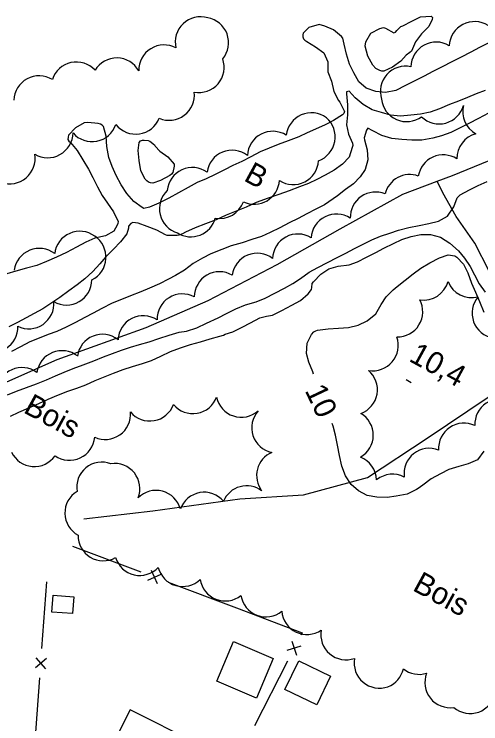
# Model space of a CAD drawing. Extents: x 219136 to 222520, y 5421589 to 5424530.
# Drawn here: x 221496.4 to 221560.4, y 5423239.8 to 5423337.2 of the extents above; entities that cross this region are included whole.
import ezdxf

# ---------------------------------------------------------------- set-up
doc = ezdxf.new("R2010")
doc.units = 0
for name, color, linetype in [('Level 1', 7, 'Continuous'), ('Level 2', 7, 'Continuous'), ('Level 22', 7, 'Continuous'), ('Level 3', 7, 'Continuous'), ('Level 31', 7, 'Continuous'), ('Level 37', 7, 'Continuous'), ('Level 4', 7, 'Continuous'), ('Level 44', 7, 'Continuous')]:
    doc.layers.add(name, color=color, linetype=linetype)

msp = doc.modelspace()

# ---------------------------------------------------------------- linework, layer by layer
at = {"layer": 'Level 1'}
for points in [[(221561.48, 5423333.27), (221560.21, 5423332.62), (221559.01, 5423332), (221557.68, 5423331.32), (221556.4, 5423330.66), (221555.07, 5423329.97), (221553.77, 5423329.31), (221552.61, 5423328.71), (221551.22, 5423328), (221550.03, 5423327.39), (221548.7, 5423326.71), (221547.3, 5423326.44), (221545.95, 5423326.57), (221544.63, 5423327.04), (221543.62, 5423327.91), (221542.97, 5423329.15), (221542.37, 5423330.33), (221541.96, 5423331.69), (221541.64, 5423333.08), (221541.46, 5423333.92), (221541.27, 5423334.15), (221540.16, 5423335.04), (221538.98, 5423335.57), (221538.18, 5423335.77), (221536.77, 5423335.35), (221536.01, 5423334.61), (221535.95, 5423334.35), (221535.97, 5423334.07), (221536.06, 5423333.83), (221536.23, 5423333.63), (221536.49, 5423333.46), (221537.68, 5423332.73), (221538.85, 5423331.87), (221539.37, 5423330.67), (221539.39, 5423329.3), (221539.87, 5423328.01), (221540.2, 5423326.58), (221540.84, 5423325.35), (221541.02, 5423325.12), (221541.67, 5423323.83), (221541.58, 5423323.59), (221541.39, 5423323.37), (221540.15, 5423322.61), (221539.03, 5423322.03), (221537.69, 5423321.44), (221536.55, 5423320.93), (221535.41, 5423320.35), (221533.97, 5423319.82), (221532.59, 5423319.33), (221531.35, 5423318.83), (221530.09, 5423318.29), (221528.83, 5423317.64), (221527.59, 5423317), (221526.37, 5423316.42), (221525.21, 5423315.85)], [(221525.21, 5423315.85), (221523.92, 5423315.19), (221522.72, 5423314.62), (221521.47, 5423314.12), (221520.23, 5423313.42), (221518.9, 5423312.68), (221517.57, 5423311.95), (221516.23, 5423311.26), (221514.94, 5423310.7), (221514.15, 5423310.55), (221513.91, 5423310.65), (221512.79, 5423311.51), (221511.84, 5423312.61), (221511.04, 5423313.77), (221510.36, 5423315.06), (221509.81, 5423316.31), (221509.35, 5423317.55), (221509.09, 5423319.02), (221508.97, 5423320.47), (221508.61, 5423321.79), (221508.42, 5423321.98), (221508.19, 5423322.11), (221507.9, 5423322.19), (221506.46, 5423322.34), (221505.96, 5423322.27), (221504.77, 5423321.6), (221503.84, 5423320.58), (221503.75, 5423320.3), (221503.73, 5423320.02), (221503.88, 5423319.79), (221504.09, 5423319.57), (221504.99, 5423318.5), (221505.79, 5423317.19), (221506.56, 5423315.93), (221507.15, 5423314.79), (221507.81, 5423313.51), (221508.42, 5423312.32), (221509.16, 5423311.28), (221510.01, 5423310.09), (221510.64, 5423308.76), (221510.58, 5423308.47), (221510.48, 5423308.23), (221510.02, 5423307.4)], [(221510.02, 5423307.4), (221508.87, 5423306.79), (221507.44, 5423306.44), (221506.2, 5423305.91), (221504.91, 5423305.22), (221503.55, 5423304.49), (221502.19, 5423303.84), (221500.8, 5423303.24), (221499.49, 5423302.72), (221498.06, 5423302.33), (221496.61, 5423301.93), (221495.34, 5423301.55)], [(221551.07, 5423301.57), (221552.14, 5423302.35), (221553.38, 5423303.1), (221554.7, 5423303.77), (221555.9, 5423304.17), (221556.81, 5423304.02), (221557.08, 5423303.86), (221558, 5423302.89), (221558.61, 5423301.71), (221559.1, 5423300.3), (221559.65, 5423299.05), (221560.2, 5423297.76), (221560.79, 5423296.32)], [(221537.42, 5423287.82), (221537.31, 5423288.11), (221536.79, 5423289.43), (221536.44, 5423290.65), (221536.57, 5423292.06), (221537.15, 5423293.23), (221537.49, 5423293.61), (221537.72, 5423293.74), (221537.97, 5423293.84), (221539.44, 5423294), (221540.84, 5423294.11), (221542.21, 5423294.22), (221543.53, 5423294.52), (221544.77, 5423295.1), (221545.95, 5423296.1), (221546.69, 5423297.36), (221547.41, 5423298.4), (221548.33, 5423299.39), (221548.92, 5423299.81), (221551.07, 5423301.57)], [(221551.55, 5423271.96), (221550.25, 5423271.32), (221548.78, 5423271.07), (221547.53, 5423270.9), (221546.11, 5423270.91), (221544.79, 5423271.16), (221543.6, 5423271.8), (221542.59, 5423272.66), (221541.82, 5423273.86), (221541.3, 5423275.19), (221540.97, 5423276.64), (221540.73, 5423278.04), (221540.46, 5423279.41), (221540.14, 5423280.67), (221539.96, 5423281.03)], [(221560.8, 5423277.25), (221559.9, 5423276.05), (221558.62, 5423275.52), (221557.34, 5423275.14), (221556, 5423274.72), (221554.83, 5423274.14), (221553.54, 5423273.45), (221552.4, 5423272.58), (221551.78, 5423272.12), (221551.55, 5423271.96)]]:
    msp.add_lwpolyline(points, dxfattribs=at)
at = {"layer": 'Level 2'}
for points in [[(221549.39, 5423330.75), (221548.28, 5423329.94), (221547.07, 5423329.4), (221546.8, 5423329.4), (221546.5, 5423329.46), (221545.95, 5423329.74), (221545.54, 5423330.18), (221544.88, 5423331.44), (221544.52, 5423332.83), (221544.61, 5423333.4), (221545.29, 5423334.59), (221546.53, 5423335.22), (221547.03, 5423335.38), (221547.29, 5423335.29), (221548.46, 5423334.62), (221548.68, 5423334.75), (221548.85, 5423334.97), (221549.42, 5423335.51), (221549.66, 5423335.62), (221550.89, 5423336.26), (221552.1, 5423336.83), (221553.57, 5423336.93), (221553.76, 5423336.74), (221553.72, 5423336.46), (221553.25, 5423335.5), (221552.25, 5423334.51), (221551.39, 5423333.41), (221550.85, 5423332.12), (221550.62, 5423331.95), (221550.12, 5423331.58), (221549.39, 5423330.75)], [(221552.12, 5423323.47), (221550.79, 5423323.35), (221549.37, 5423323.18), (221547.97, 5423323.35), (221546.75, 5423323.7), (221545.46, 5423324.07), (221544.22, 5423324.8), (221543.13, 5423325.74), (221542.33, 5423326.65), (221541.94, 5423326.53), (221541.95, 5423326.25), (221542.07, 5423324.77), (221542.07, 5423323.39), (221541.93, 5423322.01), (221542.2, 5423320.72), (221542.78, 5423319.49), (221542.8, 5423319.19), (221542.74, 5423318.89), (221542.32, 5423317.58), (221541.42, 5423316.6), (221540.26, 5423315.81), (221539.02, 5423315.09), (221537.9, 5423314.52), (221536.72, 5423313.96), (221535.51, 5423313.51), (221534.09, 5423312.96), (221532.67, 5423312.44), (221531.22, 5423311.95), (221529.56, 5423311.34), (221528.18, 5423310.72), (221526.82, 5423310.15), (221525.46, 5423309.63), (221524.06, 5423309), (221522.61, 5423308.42), (221521.18, 5423307.87), (221519.86, 5423307.28), (221519.44, 5423307.07)], [(221560.98, 5423326.73), (221559.74, 5423326.28), (221558.55, 5423325.76), (221557.32, 5423325.24), (221556.09, 5423324.8), (221554.7, 5423324.23), (221553.42, 5423323.73), (221552.12, 5423323.47)], [(221561.41, 5423323.6), (221560.05, 5423322.9), (221558.71, 5423322.21), (221557.53, 5423321.61), (221556.26, 5423320.97), (221554.98, 5423320.52), (221553.77, 5423320.18), (221552.29, 5423319.89), (221550.92, 5423319.9), (221549.56, 5423319.98), (221548.16, 5423320.15), (221546.8, 5423320.55), (221545.54, 5423321.21), (221544.88, 5423321.54), (221544.7, 5423321.3), (221544.35, 5423320.22), (221544.4, 5423319.96), (221544.79, 5423318.57), (221544.87, 5423317.23), (221544.53, 5423315.9), (221543.83, 5423314.86), (221542.92, 5423313.91), (221541.8, 5423313.14), (221540.71, 5423312.27), (221538.91, 5423311.04), (221537.73, 5423310.43), (221536.49, 5423309.8), (221535.3, 5423309.18), (221534.07, 5423308.55), (221532.79, 5423307.89), (221531.48, 5423307.22), (221530.31, 5423306.71), (221528.98, 5423306.26), (221527.65, 5423305.81), (221526.12, 5423305.41), (221524.83, 5423304.92), (221523.36, 5423304.33), (221522.21, 5423303.74), (221520.93, 5423302.98), (221519.73, 5423302.08), (221518.51, 5423301.33), (221517.53, 5423300.82)], [(221516.35, 5423318.4), (221517.45, 5423317.61), (221518.31, 5423316.6), (221518.31, 5423316.32), (221518.12, 5423315.45), (221517.95, 5423315.23), (221517.7, 5423315.05), (221516.42, 5423314.39), (221515.38, 5423314.01), (221515.06, 5423314.06), (221514.81, 5423314.16), (221514.55, 5423314.33), (221514.32, 5423314.56), (221513.74, 5423315.72), (221513.49, 5423317.1), (221513.38, 5423318.49), (221513.52, 5423319.59), (221513.69, 5423319.81), (221513.95, 5423319.9), (221514.2, 5423319.93), (221514.74, 5423319.87), (221514.99, 5423319.76), (221515.61, 5423319.26), (221515.72, 5423319.07), (221516.35, 5423318.4)], [(221521.43, 5423294.15), (221522.74, 5423294.82), (221524.34, 5423295.52), (221525.49, 5423296.11), (221526.78, 5423296.77), (221528.08, 5423297.33), (221529.54, 5423297.73), (221530.79, 5423298.25), (221532.1, 5423298.92), (221533.43, 5423299.6), (221534.59, 5423300.22), (221535.63, 5423300.93), (221536.84, 5423301.8), (221538.01, 5423302.45), (221539.33, 5423303.13), (221540.67, 5423303.81), (221541.85, 5423304.42), (221543.05, 5423305.04), (221544.24, 5423305.65), (221545.42, 5423306.25), (221546.62, 5423306.73), (221547.91, 5423307.16), (221549.1, 5423307.58), (221550.52, 5423307.93), (221551.9, 5423308.22), (221553.23, 5423308.49), (221554.57, 5423308.8), (221555.8, 5423309.5), (221556.66, 5423310.74), (221557.15, 5423312), (221557.54, 5423312.41), (221558.8, 5423313.08), (221560.03, 5423313.71), (221561.23, 5423314.26)], [(221519.44, 5423307.07), (221518.96, 5423306.86), (221518.7, 5423306.83), (221517.37, 5423306.81), (221517.13, 5423306.91), (221515.92, 5423307.56), (221514.63, 5423308.08), (221513.39, 5423308.52), (221512.62, 5423308.61), (221512.37, 5423308.48), (221512.04, 5423308.12), (221512.03, 5423307.82), (221511.82, 5423307.04), (221510.96, 5423305.94), (221509.99, 5423304.95), (221508.95, 5423303.92), (221508.13, 5423302.95), (221507.16, 5423301.88), (221506.05, 5423300.88), (221505.01, 5423300.05), (221503.88, 5423299.22), (221502.62, 5423298.32), (221501.54, 5423297.59), (221500.29, 5423296.78), (221499.13, 5423296.14), (221498.03, 5423295.55), (221496.81, 5423294.9), (221495.65, 5423294.31)], [(221526.38, 5423293.61), (221527.65, 5423294.27), (221528.77, 5423294.84), (221530.07, 5423295.51), (221530.96, 5423295.78), (221531.78, 5423295.9), (221533.07, 5423296.55), (221534.43, 5423297.25), (221535.62, 5423297.92), (221536.67, 5423298.82), (221537.17, 5423299.43), (221537.19, 5423299.71), (221537.26, 5423300.22), (221537.42, 5423300.48), (221538.43, 5423301.53), (221539.51, 5423302.26), (221540.82, 5423302.63), (221542.3, 5423302.8), (221543.48, 5423303.23), (221544.69, 5423303.85), (221545.95, 5423304.5), (221547.08, 5423305.08), (221548.38, 5423305.75), (221549.54, 5423306.28), (221550.8, 5423306.67), (221552.16, 5423306.95), (221553.48, 5423306.95), (221554.86, 5423306.6), (221556.12, 5423305.76), (221557.3, 5423304.72), (221558.14, 5423303.72), (221558.89, 5423302.56), (221559.51, 5423301.44), (221560.14, 5423300.21), (221560.95, 5423299.05)], [(221517.53, 5423300.82), (221516.32, 5423300.18), (221514.91, 5423299.6), (221513.74, 5423299.11), (221512.34, 5423298.55), (221511.08, 5423298.05), (221509.81, 5423297.55), (221508.41, 5423296.83), (221507.22, 5423296.19), (221506.04, 5423295.56), (221504.78, 5423294.89), (221503.49, 5423294.26), (221502.21, 5423293.67), (221501.02, 5423293.23), (221499.81, 5423292.76), (221498.53, 5423292.22), (221497.22, 5423291.56), (221495.99, 5423290.9)], [(221495.43, 5423284.95), (221496.69, 5423285.45), (221498.04, 5423285.98), (221499.43, 5423286.49), (221500.8, 5423287.02), (221502.03, 5423287.56), (221503.23, 5423288.08), (221504.48, 5423288.57), (221505.83, 5423289.06), (221507.28, 5423289.61), (221508.63, 5423290.16), (221509.87, 5423290.65), (221511.1, 5423291.08), (221512.31, 5423291.49), (221513.55, 5423291.86), (221514.88, 5423292.26), (221516.2, 5423292.69), (221517.62, 5423293.15), (221518.99, 5423293.57), (221520.01, 5423293.7), (221521.43, 5423294.15), (221521.43, 5423294.15)], [(221495.84, 5423282.03), (221497.02, 5423282.59), (221498.38, 5423283.17), (221499.73, 5423283.78), (221501.05, 5423284.35), (221502.45, 5423284.95), (221503.73, 5423285.45), (221504.98, 5423285.9), (221506.18, 5423286.35), (221507.48, 5423286.91), (221508.83, 5423287.49), (221510, 5423287.96), (221511.3, 5423288.44), (221512.61, 5423288.87), (221513.99, 5423289.25), (221515.21, 5423289.67), (221516.47, 5423290.26), (221517.81, 5423290.91), (221519.18, 5423291.42), (221520.57, 5423291.87), (221521.93, 5423292.25), (221523.25, 5423292.65), (221524.58, 5423293.03), (221525.08, 5423293.16), (221525.31, 5423293.28), (221526.38, 5423293.61), (221526.38, 5423293.61)]]:
    msp.add_lwpolyline(points, dxfattribs=at)
at = {"layer": 'Level 22'}
msp.add_lwpolyline([(221505.9, 5423267.93), (221515.38, 5423269.03), (221527.3, 5423270.7), (221536.06, 5423271.25), (221544.82, 5423273.64), (221553, 5423279.01), (221561.4, 5423284.66), (221567.61, 5423288.64), (221571.74, 5423291.82), (221577.37, 5423297.54), (221584.58, 5423303.83), (221593.43, 5423311.13), (221600.6, 5423316), (221609.2, 5423321.71), (221615.82, 5423326.32), (221623.04, 5423330.4), (221627.93, 5423336.12), (221630.38, 5423340.36), (221632.1, 5423342.78), (221634.29, 5423345.1), (221635.78, 5423347.14), (221636.82, 5423349.27), (221637.71, 5423351.08), (221638.9, 5423352.17)], dxfattribs=at)
at = {"layer": 'Level 3'}
msp.add_line((221550.14, 5423287.06), (221550.84, 5423286.66), dxfattribs=at)
at = {"layer": 'Level 31'}
for points in [[(221504.35, 5423254.94), (221501.55, 5423255.16), (221501.73, 5423257.48), (221504.54, 5423257.26)], [(221529.6, 5423243.36), (221524.15, 5423245.69), (221526.47, 5423251.1), (221531.91, 5423248.77)], [(221535.39, 5423248.48), (221539.77, 5423246.38), (221537.88, 5423242.43), (221533.5, 5423244.53)], [(221521.37, 5423237.16), (221512.26, 5423241.72), (221508.67, 5423234.55), (221512.21, 5423232.78), (221511.35, 5423231.06), (221514.05, 5423229.71), (221514.92, 5423231.45), (221517.81, 5423230.01)]]:
    msp.add_lwpolyline(points, close=True, dxfattribs=at)
at = {"layer": 'Level 37'}
for p, q in [((221516.02, 5423259.04), (221515.2, 5423260.87)), ((221514.7, 5423259.54), (221516.52, 5423260.37)), ((221534.47, 5423251.17), (221535.08, 5423249.26)), ((221533.82, 5423249.91), (221535.73, 5423250.52)), ((221500.79, 5423248.8), (221499.28, 5423247.49)), ((221500.69, 5423247.39), (221499.38, 5423248.9))]:
    msp.add_line(p, q, dxfattribs=at)
for points in [[(221504.38, 5423264.19), (221513.74, 5423260.66)], [(221500.18, 5423250.14), (221500.85, 5423259.31)], [(221517.48, 5423259.25), (221526.84, 5423255.72)], [(221526.84, 5423255.72), (221535.85, 5423252.32), (221535.68, 5423251.99)], [(221533.86, 5423248.43), (221529.31, 5423239.53)], [(221499.17, 5423236.18), (221499.89, 5423246.15)]]:
    msp.add_lwpolyline(points, dxfattribs=at)
at = {"layer": 'Level 4'}
for points in [[(221554.39, 5423314.28), (221556.5, 5423315.08), (221566.31, 5423319.1), (221574.72, 5423322.29), (221585.22, 5423327.43), (221592.58, 5423332.89), (221606.31, 5423341.67), (221616.43, 5423348.8), (221624.97, 5423354.26), (221637.36, 5423362.04), (221645.96, 5423367.59), (221654.33, 5423371.9), (221659.06, 5423374.32), (221662.66, 5423376.17), (221662.91, 5423376.27)], [(221456.8, 5423271.43), (221459.63, 5423271.4), (221465.44, 5423273.08), (221476.83, 5423278.81), (221487.5, 5423283.27), (221502.25, 5423289.83), (221514.48, 5423294.21), (221522.96, 5423297.92), (221532.43, 5423302.84), (221541.1, 5423307.76), (221549.67, 5423312.48), (221554.39, 5423314.28)], [(221561.52, 5423301.93), (221559.57, 5423305.77), (221556.97, 5423309.44), (221555.15, 5423312.69), (221554.39, 5423314.28)]]:
    msp.add_lwpolyline(points, dxfattribs=at)
at = {"layer": 'Level 44'}
for centre, start, end in [((221521.929, 5423333.378), 73.59931, 193.59931), ((221522.31, 5423333.289), 320.08832, 80.08833), ((221559.507, 5423332.717), 57.41891, 177.41891), ((221516.921, 5423329.513), 61.7312, 181.7312), ((221554.253, 5423329.909), 58.81705, 178.81705), ((221510.43, 5423327.726), 29.04, 149.04), ((221521.7, 5423329.917), 259.38299, 19.38299), ((221504.904, 5423327.169), 42.47533, 162.47533), ((221550.057, 5423326.595), 77.79596, 197.79596), ((221499.773, 5423325.27), 58.14758, 178.14758), ((221517.622, 5423326.097), 246.87376, 6.87376), ((221550.202, 5423325.913), 186.24228, 306.24228), ((221554.664, 5423325.604), 225.82801, 344.37652), ((221561.359, 5423323.823), 165.82801, 241.37235), ((221537.132, 5423320.201), 53.70489, 173.70489), ((221507.046, 5423323.175), 221.09533, 341.09533), ((221513.045, 5423324.196), 218.22519, 338.22519), ((221536.939, 5423320.354), 289.63419, 49.63419), ((221531.824, 5423317.662), 57.43144, 177.43144), ((221500.972, 5423320.961), 238.96544, 358.96544), ((221560.559, 5423317.426), 104.37651, 181.37235), ((221526.258, 5423315.066), 52.57644, 172.57644), ((221495.777, 5423317.38), 250.19362, 10.19362), ((221555.22, 5423314.431), 57.20799, 170.8321), ((221534.644, 5423317.279), 236.89459, 356.89459), ((221520.819, 5423312.688), 54.65732, 174.65732), ((221529.294, 5423314.589), 244.58474, 356.50263), ((221550.614, 5423311.728), 69.98219, 166.54208), ((221519.757, 5423310.5), 133.54646, 253.54646), ((221545.928, 5423309.331), 67.65561, 182.18194), ((221524.545, 5423312.623), 260.13889, 340.36954), ((221540.557, 5423306.308), 56.55046, 176.55046), ((221520.608, 5423310.117), 238.06264, 344.82841), ((221505.368, 5423303.947), 53.53609, 173.53609), ((221505.497, 5423303.856), 296.1535, 56.1535), ((221535.277, 5423303.571), 58.25431, 178.25431), ((221499.802, 5423301.601), 52.18866, 172.18866), ((221529.702, 5423300.931), 52.42503, 172.42503), ((221524.533, 5423298.389), 59.94911, 179.94911), ((221503.56, 5423300.754), 239.88931, 359.88931), ((221552.534, 5423301.433), 260.88139, 344.84059), ((221559.114, 5423301.762), 200.88139, 284.84059), ((221519.421, 5423295.345), 61.58607, 181.58607), ((221498.368, 5423297.492), 244.38635, 4.38635), ((221548.938, 5423296.364), 268.42253, 28.42253), ((221562.644, 5423296.174), 139.72962, 259.72962), ((221514.068, 5423292.347), 56.92237, 176.92237), ((221493.408, 5423294.267), 241.67837, 1.67837), ((221508.472, 5423289.806), 51.91187, 171.91188), ((221545.582, 5423291.731), 259.73337, 19.73337), ((221502.916, 5423287.559), 52.13979, 172.13979), ((221497.43, 5423285.243), 53.62714, 173.62714), ((221542.733, 5423285.673), 289.89524, 49.89524), ((221520.884, 5423285.853), 219.7287, 339.7287), ((221527.526, 5423285.352), 191.64754, 311.64754), ((221563.026, 5423280.939), 63.37962, 183.37962), ((221514.969, 5423284.837), 219.76258, 339.76258), ((221508.857, 5423282.298), 245.34904, 5.34904), ((221532.406, 5423280.449), 138.09222, 258.09222), ((221542.157, 5423279.429), 299.5712, 59.5712), ((221558.044, 5423277.624), 63.90484, 183.90484), ((221503.961, 5423279.446), 235.09534, 355.09534), ((221553.305, 5423274.17), 68.26861, 188.26861), ((221499.135, 5423278.584), 205.16579, 325.16579), ((221533.082, 5423273.887), 113.66978, 216.89086), ((221542.618, 5423273.185), 2.05203, 68.86665), ((221508.403, 5423272.273), 69.34188, 189.34188), ((221510.139, 5423272.088), 338.54223, 98.54223), ((221548.254, 5423270.612), 62.05203, 128.86665), ((221528.259, 5423269.017), 53.66978, 156.89086), ((221506.788, 5423268.752), 121.36707, 241.36707), ((221515.829, 5423268.388), 15.38134, 135.38134), ((221522.43, 5423268.137), 40.27116, 160.27116), ((221508.591, 5423265.657), 179.09302, 299.09302), ((221513.587, 5423263.647), 197.07108, 317.07108), ((221519.484, 5423262.131), 194.08587, 314.08587), ((221525.321, 5423260.146), 188.35186, 308.35186), ((221530.892, 5423257.969), 188.96104, 308.96104), ((221536.524, 5423255.545), 184.464, 304.464), ((221541.891, 5423252.062), 169.57809, 289.57809), ((221546.46, 5423248.178), 169.69354, 289.69354), ((221546.375, 5423248.147), 291.19161, 347.08878), ((221551.923, 5423250.072), 231.19161, 287.08878), ((221556.164, 5423245.492), 158.51528, 278.51528), ((221558.92, 5423244.707), 229.66346, 349.66346)]:
    msp.add_arc(centre, 3.464, start, end, dxfattribs=at)

# ---------------------------------------------------------------- texts
at = {"layer": 'Level 1'}
msp.add_text('10', height=2.9999, rotation=295.31563, dxfattribs=at).set_placement((221536.19, 5423285.57))
at = {"layer": 'Level 3'}
msp.add_text('10,4', height=3, rotation=331.383, dxfattribs=at).set_placement((221550.37, 5423289.67))
at = {"layer": 'Level 44'}
for s, p in [('B', (221527.72, 5423314.43)), ('Bois', (221497.49, 5423282.61)), ('Bois', (221550.86, 5423258.21))]:
    msp.add_text(s, height=3, rotation=331.35475, dxfattribs=at).set_placement(p)

doc.saveas('drawing.dxf')
